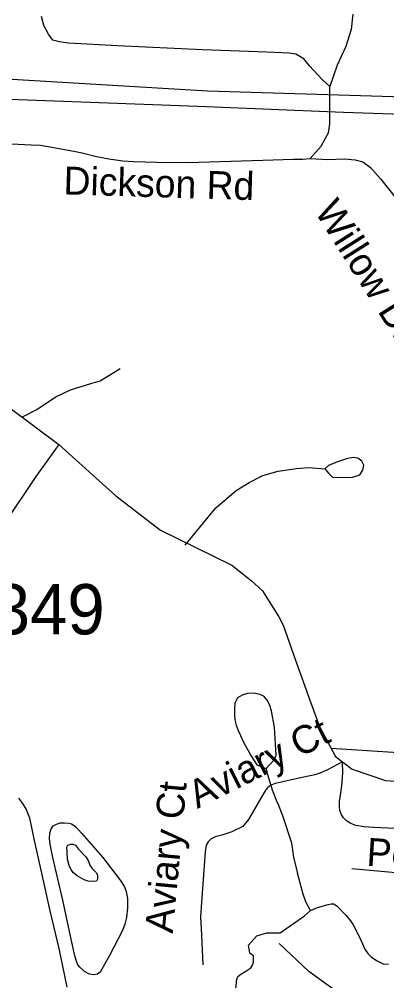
# Model space of a CAD drawing. Extents: x 1268485 to 1426702, y 514839 to 616766.
# Drawn here: x 1378440 to 1379521, y 555049 to 557873 of the extents above; entities that cross this region are included whole.
import ezdxf

# ---------------------------------------------------------------- set-up
doc = ezdxf.new("R2010")
doc.units = 0
for name, color, linetype in [('Old_Level_10', 7, 'Continuous'), ('Old_Level_27', 7, 'Continuous'), ('Old_Level_29', 7, 'Continuous'), ('Old_Level_32', 7, 'Continuous'), ('Old_Level_35', 7, 'Continuous'), ('Old_Level_60', 7, 'Continuous'), ('Old_Level_62', 7, 'Continuous'), ('Old_Level_8', 7, 'Continuous')]:
    doc.layers.add(name, color=color, linetype=linetype)

msp = doc.modelspace()

# ---------------------------------------------------------------- linework, layer by layer
at = {"layer": 'Old_Level_27'}
for points in [[(1382558.307, 557553.874), (1378993.547, 557661.959), (1378353.551, 557700.652), (1377951.865, 557715.712), (1377613.043, 557708.604)], [(1377884.363, 557657.926), (1377951.565, 557657.915), (1378114.77, 557652.436), (1378332.74, 557641.478), (1378991.254, 557616.9), (1379369.091, 557601.743), (1379394.002, 557600.834), (1379741.688, 557588.528)]]:
    msp.add_lwpolyline(points, dxfattribs=at)
at = {"layer": 'Old_Level_29'}
for points in [[(1377789.934, 556970.105), (1377948.069, 556916.776), (1378194.692, 556830.146), (1378349.488, 556759.267), (1378417.5, 556728.048), (1378556.645, 556624.671)], [(1378556.645, 556624.671), (1378724.33, 556474.011), (1378855.255, 556372.97), (1379065.259, 556270.333), (1379122.588, 556225.053), (1379155.778, 556194.866), (1379204.055, 556117.888), (1379216.124, 556093.739), (1379252.331, 555991.103), (1379294.574, 555873.373), (1379323.238, 555796.396), (1379369.704, 555708.249), (1379419.49, 555670.516), (1379517.552, 555637.309), (1379771.006, 555619.198), (1379885.663, 555608.632), (1380262.701, 555583.461)]]:
    msp.add_lwpolyline(points, dxfattribs=at)
at = {"layer": 'Old_Level_32'}
msp.add_lwpolyline([(1378556.645, 556624.671), (1378486.965, 556527.464), (1378396.178, 556391.225)], dxfattribs=at)
at = {"layer": 'Old_Level_35'}
for points in [[(1379353.377, 557675.743), (1379330.616, 557696.761), (1379293.604, 557736.08), (1379276.585, 557757.046), (1379253.619, 557771.041), (1379233.627, 557774.065), (1379168.625, 557777.039), (1378979.259, 557783.088), (1378729.301, 557795.083), (1378585.252, 557803.08), (1378559.108, 557807.079), (1378539.115, 557812.052), (1378526.094, 557829.379), (1378513.176, 557855.369), (1378506.102, 557881.359)], [(1379421.249, 557888.382), (1379416.225, 557843.373), (1379400.231, 557793.392), (1379375.215, 557738.386), (1379353.377, 557675.743)], [(1379295.655, 557463.976), (1379327.95, 557500.423), (1379340.664, 557523.799), (1379349.173, 557539.383), (1379353.377, 557564.81), (1379353.377, 557596.183), (1379353.377, 557644.883), (1379353.377, 557675.743)], [(1378302.485, 557513.188), (1378475.139, 557504.679), (1378503.334, 557503.243), (1378535.834, 557497.604), (1378568.335, 557491.914), (1378605.86, 557484.891), (1378625.032, 557480.636), (1378663.889, 557471.46), (1378703.464, 557463.617), (1378745.295, 557457.26), (1378777.796, 557455.107), (1378843.515, 557453.774), (1378937.531, 557453.006), (1379156.117, 557459.362), (1379246.647, 557462.233), (1379273.509, 557462.745), (1379295.655, 557463.976)], [(1379295.655, 557463.976), (1379347.02, 557461.515), (1379396.54, 557462.951), (1379427.606, 557460.08), (1379450.264, 557454.441), (1379472.922, 557437.422), (1379502.655, 557404.869), (1379533.72, 557365.243), (1379581.908, 557301.575), (1379621.38, 557244.928), (1379658.289, 557184.08), (1379690.79, 557123.23), (1379718.985, 557062.381), (1379741.643, 557007.171), (1379762.866, 556937.812), (1379832.174, 556591.069), (1379863.239, 556424.054)], [(1378449.712, 556705.231), (1378491.748, 556726.711), (1378546.497, 556763.108), (1378590.891, 556785.304), (1378650.766, 556803.554), (1378678.14, 556811.398), (1378736.785, 556847.794)], [(1379339.228, 556552.878), (1379349.173, 556540.114), (1379361.887, 556527.4), (1379420.634, 556528.118), (1379441.754, 556535.192), (1379450.982, 556549.289), (1379453.135, 556563.49), (1379447.496, 556575.485), (1379436.115, 556584.712), (1379423.402, 556586.148), (1379405.768, 556583.328), (1379376.035, 556573.383), (1379349.173, 556562.772), (1379339.228, 556552.878)], [(1378927.791, 556328.807), (1379018.219, 556438.203), (1379078.3, 556489.209), (1379116.542, 556513.252), (1379156.117, 556533.039), (1379201.331, 556545.803), (1379255.157, 556554.262), (1379290.528, 556557.133), (1379339.228, 556552.878)], [(1379357.888, 555732.516), (1379554.841, 555720.213), (1380044.608, 555689.558), (1380049.221, 555595.951)], [(1379391.107, 555692.736), (1379346.405, 555668.745), (1379323.952, 555658.851), (1379309.598, 555654.084), (1379258.643, 555643.062), (1379215.787, 555633.732), (1379192.616, 555628.605), (1379182.979, 555625.017), (1379175.699, 555620.763), (1379169.24, 555615.124), (1379162.986, 555607.178), (1379150.58, 555586.006), (1379114.594, 555522.953), (1379097.574, 555502.088), (1379065.586, 555487.069), (1379035.956, 555476.611), (1379016.579, 555471.69), (1379004.276, 555466.614), (1378995.766, 555457.541), (1378989.615, 555448.006), (1378987.256, 555427.706), (1378982.745, 555374.085), (1378975.979, 555280.324), (1378973.21, 555236.853), (1378975.979, 555183.797), (1378980.49, 555095.727)], [(1379780.705, 555486.043), (1379481.535, 555499.987), (1379453.955, 555501.832), (1379429.451, 555505.062), (1379415.2, 555511.418), (1379402.384, 555519.057), (1379393.977, 555527.617), (1379388.031, 555537.101), (1379382.494, 555549.199), (1379381.982, 555561.4), (1379381.982, 555577.189), (1379383.52, 555587.954), (1379388.851, 555621.583), (1379391.927, 555660.44), (1379391.107, 555692.736)], [(1379780.705, 555486.043), (1379774.862, 555379.262), (1379766.249, 555364.191), (1379750.153, 555356.604), (1379693.046, 555354.451), (1379599.132, 555361.987), (1379514.958, 555369.574), (1379417.968, 555378.186)], [(1379394.797, 555005.606), (1379369.371, 555020.626), (1379341.586, 555040.208), (1379291.964, 555077.118), (1379204.407, 555159.088)]]:
    msp.add_lwpolyline(points, dxfattribs=at)
at = {"layer": 'Old_Level_60'}
msp.add_lwpolyline([(1378614.737, 555436.051), (1378635.755, 555413.29), (1378642.111, 555404.627), (1378645.289, 555397.963), (1378648.263, 555388.736), (1378655.234, 555378.739), (1378667.435, 555366.641), (1378670.511, 555358.746), (1378670.921, 555348.238), (1378667.538, 555341.779), (1378656.977, 555340.702), (1378642.624, 555342.394), (1378630.936, 555345.93), (1378610.841, 555357.568), (1378599.973, 555366.333), (1378593.616, 555374.997), (1378587.362, 555387.608), (1378582.544, 555406.728), (1378581.108, 555427.08), (1378580.801, 555441.485), (1378583.569, 555447.329), (1378592.078, 555450.354), (1378599.358, 555450.199), (1378605.817, 555448.046), (1378614.737, 555436.051)], dxfattribs=at)
at = {"layer": 'Old_Level_62'}
for points in [[(1379166.575, 555672.999), (1379178.057, 555685.251), (1379189.028, 555697.605), (1379195.999, 555711.601), (1379195.077, 555728.466), (1379192.206, 555777.115), (1379190.361, 555793.365), (1379188.105, 555809.666), (1379185.439, 555825.917), (1379181.953, 555841.911), (1379176.93, 555857.598), (1379169.855, 555872.464), (1379159.5, 555885.382), (1379144.429, 555891.38), (1379128.025, 555893.84), (1379111.518, 555893.174), (1379095.626, 555888.406), (1379081.888, 555879.897), (1379074.711, 555864.825), (1379072.866, 555848.626), (1379072.968, 555832.069), (1379074.609, 555815.715), (1379078.3, 555799.671), (1379084.041, 555784.343), (1379090.603, 555769.323), (1379097.78, 555754.507), (1379105.264, 555739.846), (1379112.953, 555725.39), (1379121.155, 555711.139), (1379129.768, 555697.145), (1379138.79, 555683.304), (1379166.575, 555672.999)], [(1379166.575, 555672.999), (1379169.548, 555657.723), (1379183.696, 555610.613), (1379189.643, 555595.336), (1379196.102, 555580.213), (1379202.561, 555565.142), (1379208.61, 555549.917), (1379213.942, 555534.384), (1379239.881, 555456.977), (1379242.546, 555440.88), (1379246.442, 555411.865), (1379258.438, 555365.114)], [(1378438.742, 555585.955), (1378450.328, 555569.755), (1378460.785, 555552.583), (1378470.218, 555527.515), (1378484.469, 555461.591), (1378506.102, 555365.678), (1378530.298, 555254.335), (1378556.442, 555144.375), (1378573.461, 555063.482), (1378580.638, 555030.52)], [(1378624.724, 555482.301), (1378686.548, 555411.353), (1378736.785, 555345.275), (1378750.011, 555325.283), (1378754.932, 555312.057), (1378758.418, 555291.039), (1378758.316, 555262.229), (1378755.753, 555235.418), (1378751.344, 555215.887), (1378744.372, 555197.073), (1378705.925, 555123.357), (1378678.551, 555074.914), (1378670.554, 555069.223), (1378659.378, 555066.865), (1378646.973, 555068.506), (1378632.721, 555076.708), (1378618.675, 555089.473), (1378612.934, 555096.188), (1378609.858, 555104.134), (1378604.322, 555122.589), (1378588.328, 555193.69), (1378568.335, 555285.861), (1378539.218, 555411.66), (1378531.631, 555450.518), (1378529.375, 555466.922), (1378530.4, 555482.608), (1378533.989, 555495.629), (1378540.038, 555503.985), (1378549.983, 555509.675), (1378561.261, 555513.315), (1378573.051, 555513.674), (1378586.175, 555512.7), (1378593.967, 555510.547), (1378604.937, 555503.729), (1378624.724, 555482.301)], [(1379296.578, 555255.872), (1379283.249, 555281.042), (1379274.842, 555304.111), (1379258.438, 555365.114)], [(1379296.578, 555255.872), (1379317.595, 555264.28), (1379348.661, 555273.455), (1379357.683, 555275.25), (1379365.578, 555275.045), (1379375.42, 555268.842), (1379401.564, 555241.365), (1379414.072, 555225.165), (1379421.762, 555214.042), (1379431.297, 555196.92), (1379445.548, 555166.777), (1379456.826, 555142.632), (1379465.54, 555129.509), (1379475.178, 555119.359), (1379490.864, 555109.003), (1379510.549, 555099.571), (1379526.338, 555098.238)], [(1379075.408, 555008.094), (1379080.043, 555054.05), (1379083.221, 555061.893), (1379092.346, 555068.608), (1379106.494, 555077.22), (1379121.668, 555087.781), (1379124.744, 555093.676), (1379128.947, 555104.492), (1379129.46, 555122.844), (1379118.609, 555130.944), (1379114.061, 555153.694), (1379139.072, 555180.995), (1379168.63, 555190.094), (1379207.283, 555190.094), (1379279.353, 555240.391), (1379296.578, 555255.872)]]:
    msp.add_lwpolyline(points, dxfattribs=at)

# ---------------------------------------------------------------- texts
at = {"layer": 'Old_Level_10'}
for s, rotation, p in [('Dickson Rd', 358.250661, (1378569.797, 557359.065)), ('Willow Dr', 302.322944, (1379306.67, 557309.887)), ('Aviary Ct', 26.647794, (1378963.851, 555553.687)), ('Aviary Ct', 84.683683, (1378891.691, 555187.223)), ('Poplar St', 356.512594, (1379459.939, 555387.475))]:
    msp.add_text(s, height=82.0208, rotation=rotation, dxfattribs=at).set_placement(p)
at = {"layer": 'Old_Level_8'}
msp.add_text('2349', height=147.6375, dxfattribs=at).set_placement((1378252.613, 556066.71))

doc.saveas('drawing.dxf')
